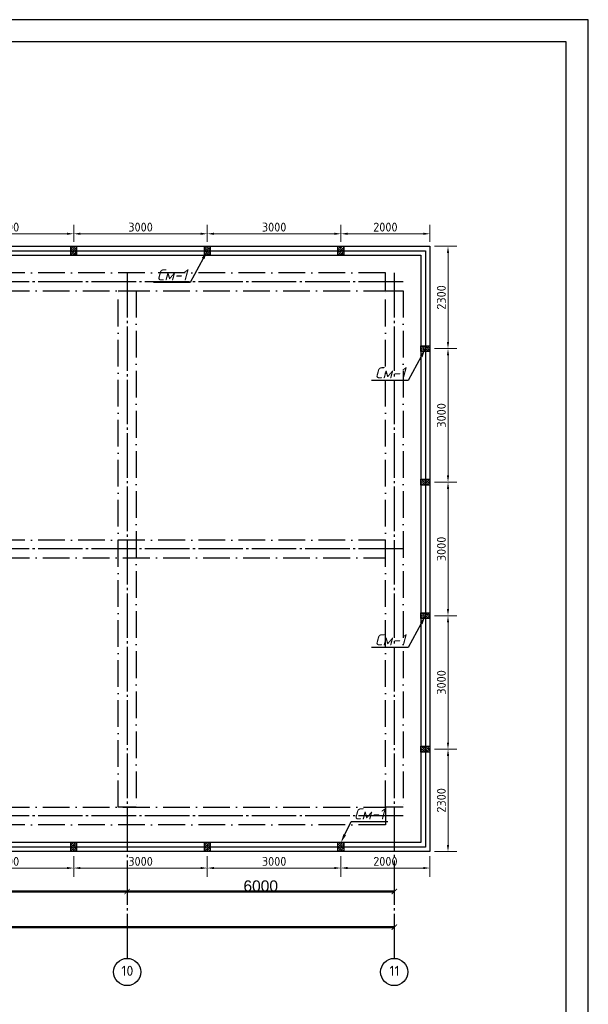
# Model space of a CAD drawing. Header units: millimetres. Extents: x -33345 to 4712671, y -3392 to 121473.
# Tile 988 of 1056: x 3853235 to 3866006, y 64378 to 86501. Entities that reach past the tile are written whole.
import ezdxf
from ezdxf import colors
from ezdxf.entities.mleader import LeaderData, LeaderLine
from ezdxf.math import Vec2, Vec3

# ---------------------------------------------------------------- set-up
doc = ezdxf.new("R2010")
doc.units = ezdxf.units.MM
for name, pattern in [('ACAD_ISO10W100', [18, 12, -3, 0, -3]), ('CENTER2', [28.575, 19.05, -3.175, 3.175, -3.175]), ('ГОСТ 2.303 5', [24, 20, -1.5, 1, -1.5])]:
    doc.linetypes.add(name, pattern=pattern)
doc.layers.add('.', color=7, linetype='Continuous', lineweight=15)
doc.layers.add('0.25', color=7, linetype='Continuous', lineweight=25)
for name, color, linetype in [('00-Axes', 1, 'CENTER2'), ('kcd_tx', 7, 'Continuous'), ('Цоколь', 7, 'Continuous')]:
    doc.layers.add(name, color=color, linetype=linetype)
doc.styles.add('ISOCPEUR', font='isocpeui.ttf', dxfattribs={"height": 300})
doc.styles.add('ISOCPEUR_1.00', font='isocpeui.ttf')
doc.styles.get("Standard").update_dxf_attribs({"font": 'arial.ttf'})
doc.styles.add('X-U-RW-01$0$StyleROMANS', font='GOTHIC.TTF')
doc.styles.add('Размерный_200', font='isocpeur.TTF', dxfattribs={"height": 200})
doc.dimstyles.new('200_стрелка', dxfattribs={"dimtxt": 200, "dimasz": 150, "dimexe": 200, "dimexo": 100, "dimgap": 50, "dimtad": 1, "dimdec": 0, "dimtxsty": 'Размерный_200', "dimcen": 250, "dimdle": 200, "dimclrd": 7, "dimclre": 7, "dimclrt": 7, "dimadec": 0, "dimazin": 0, "dimtfac": 1, "dimtdec": 0, "dimtmove": 1, "dimatfit": 3, "dimldrblk": 'DOTSMALL', "dimfxl": 200, "dimlwd": 5, "dimlwe": 5, "dimarcsym": 0})
doc.dimstyles.new('ISO-25$0', dxfattribs={"dimtxt": 300, "dimasz": 200, "dimexe": 100, "dimexo": 300, "dimgap": 50, "dimtad": 1, "dimdec": 0, "dimtxsty": 'Standard', "dimblk": 'OBLIQUE', "dimcen": 250, "dimadec": 0, "dimazin": 0, "dimtfac": 1, "dimtdec": 0, "dimtmove": 0, "dimatfit": 3, "dimldrblk": 'OBLIQUE', "dimfxl": 1.25, "dimarcsym": 0})

# ---------------------------------------------------------------- blocks, each defined once
blk = doc.blocks.new('*U282')
at = {"layer": '0.25', "color": 5, "linetype": 'Continuous', "lineweight": 25, "ltscale": 100}
blk.add_lwpolyline([(-72619, 0), (0, 0), (0, 42000), (-72619, 42000), (-72619, 0)], dxfattribs=at)
at = {"layer": '0.25', "color": 7, "linetype": 'Continuous', "lineweight": 30, "ltscale": 100}
blk.add_lwpolyline([(-70619, 500), (-500, 500), (-500, 41500), (-70619, 41500), (-70619, 500)], dxfattribs=at)
blk = doc.blocks.new('_ArchTick')
at = {"color": 0, "linetype": 'ByBlock', "const_width": 0.15}
blk.add_lwpolyline([(-0.5, -0.5), (0.5, 0.5)], dxfattribs=at)
blk = doc.blocks.new('*D17')
at = {"color": 0, "lineweight": -2, "transparency": 16777216}
for p, q in [((1076847, -1561152), (1076847, -1561151)), ((1076847, -1561152), (1082847, -1561152)), ((1082847, -1561152), (1082847, -1561151))]:
    blk.add_line(p, q, dxfattribs=at)
at = {"layer": 'Defpoints', "color": 0, "lineweight": 50, "transparency": 16777216}
for p in [(1076847, -1561152), (1082847, -1561152), (1082847, -1561152)]:
    blk.add_point(p, dxfattribs=at)
at = {"color": 0, "lineweight": -2, "transparency": 16777216, "xscale": 120, "yscale": 120, "zscale": 120, "rotation": 180}
blk.add_blockref('_ArchTick', (1076847, -1561152), dxfattribs=at)
at = {"color": 0, "lineweight": -2, "transparency": 16777216, "xscale": 120, "yscale": 120, "zscale": 120}
blk.add_blockref('_ArchTick', (1082847, -1561152), dxfattribs=at)
at = {"color": 0, "lineweight": 0, "transparency": 16777216, "insert": (1079847, -1561027), "char_height": 250, "attachment_point": 5}
blk.add_mtext('6000', dxfattribs=at)
blk = doc.blocks.new('_Oblique')
at = {"color": 0, "linetype": 'ByBlock', "lineweight": -2}
blk.add_line((-0.5, -0.5), (0.5, 0.5), dxfattribs=at)
blk = doc.blocks.new('*D18')
at = {"color": 0, "lineweight": -2, "transparency": 16777216}
for p, q in [((1082847, -1561152), (1082847, -1561151)), ((1082847, -1561152), (1088847, -1561152)), ((1088847, -1561152), (1088847, -1561151))]:
    blk.add_line(p, q, dxfattribs=at)
at = {"layer": 'Defpoints', "color": 0, "lineweight": 50, "transparency": 16777216}
for p in [(1082847, -1561152), (1088847, -1561152), (1088847, -1561152)]:
    blk.add_point(p, dxfattribs=at)
at = {"color": 0, "lineweight": -2, "transparency": 16777216, "xscale": 120, "yscale": 120, "zscale": 120, "rotation": 180}
blk.add_blockref('_ArchTick', (1082847, -1561152), dxfattribs=at)
at = {"color": 0, "lineweight": -2, "transparency": 16777216, "xscale": 120, "yscale": 120, "zscale": 120}
blk.add_blockref('_ArchTick', (1088847, -1561152), dxfattribs=at)
at = {"color": 0, "lineweight": 0, "transparency": 16777216, "insert": (1085847, -1561027), "char_height": 250, "attachment_point": 5}
blk.add_mtext('6000', dxfattribs=at)
blk = doc.blocks.new('*D44')
at = {"color": 0, "lineweight": -2, "transparency": 16777216}
for p, q in [((-36640, -739.375), (-36640, -738.75)), ((22760, -740), (-36640, -740)), ((22760, -739.375), (22760, -738.75))]:
    blk.add_line(p, q, dxfattribs=at)
at = {"layer": 'Defpoints', "color": 0, "lineweight": 0, "transparency": 16777216}
for p in [(-36640, -740), (-36640, -740), (22760, -740)]:
    blk.add_point(p, dxfattribs=at)
at = {"color": 0, "lineweight": -2, "transparency": 16777216, "xscale": 120, "yscale": 120, "zscale": 120, "rotation": 180}
blk.add_blockref('_ArchTick', (-36640, -740), dxfattribs=at)
at = {"color": 0, "lineweight": -2, "transparency": 16777216, "xscale": 120, "yscale": 120, "zscale": 120}
blk.add_blockref('_ArchTick', (22760, -740), dxfattribs=at)
at = {"color": 0, "lineweight": 0, "transparency": 16777216, "insert": (-6940, -614.375), "char_height": 250, "attachment_point": 5}
blk.add_mtext('59400', dxfattribs=at)
blk = doc.blocks.new('*D3627')
at = {"layer": 'Defpoints', "color": 0, "transparency": 16777216}
for p in [(3854448, 81691), (3851448, 81410, 0), (3854448, 81410, 0)]:
    blk.add_point(p, dxfattribs=at)
at = {"layer": 'kcd_tx', "color": 7, "linetype": 'Continuous', "lineweight": 5, "transparency": 16777216}
for p, q in [((3851448, 81510), (3851448, 81891)), ((3854448, 81510), (3854448, 81891)), ((3851598, 81691), (3854298, 81691))]:
    blk.add_line(p, q, dxfattribs=at)
at = {"layer": 'kcd_tx', "color": 7, "transparency": 16777216}
for points in [[(3851598, 81716), (3851598, 81666), (3851448, 81691)], [(3854298, 81716), (3854298, 81666), (3854448, 81691)]]:
    blk.add_solid(points, dxfattribs=at)
at = {"layer": 'kcd_tx', "color": 7, "lineweight": 30, "transparency": 16777216, "insert": (3852948, 81841), "char_height": 200, "attachment_point": 5, "style": 'Размерный_200'}
blk.add_mtext('3000', dxfattribs=at)
blk = doc.blocks.new('_DotSmall')
at = {"color": 0, "linetype": 'ByBlock', "const_width": 0.5}
blk.add_lwpolyline([(-0.0625, 0, 1), (0.0625, 0, 1)], format="xyb", close=True, dxfattribs=at)
blk = doc.blocks.new('*D3628')
at = {"layer": 'Defpoints', "color": 0, "transparency": 16777216}
for p in [(3857449, 81691), (3854448, 81410, 0), (3857449, 81410, 0)]:
    blk.add_point(p, dxfattribs=at)
at = {"layer": 'kcd_tx', "color": 7, "linetype": 'Continuous', "lineweight": 5, "transparency": 16777216}
for p, q in [((3854448, 81510), (3854448, 81891)), ((3857449, 81510), (3857449, 81891)), ((3854598, 81691), (3857299, 81691))]:
    blk.add_line(p, q, dxfattribs=at)
at = {"layer": 'kcd_tx', "color": 7, "transparency": 16777216}
for points in [[(3854598, 81716), (3854598, 81666), (3854448, 81691)], [(3857299, 81716), (3857299, 81666), (3857449, 81691)]]:
    blk.add_solid(points, dxfattribs=at)
at = {"layer": 'kcd_tx', "color": 7, "lineweight": 30, "transparency": 16777216, "insert": (3855949, 81841), "char_height": 200, "attachment_point": 5, "style": 'Размерный_200'}
blk.add_mtext('3000', dxfattribs=at)
blk = doc.blocks.new('*D3629')
at = {"layer": 'Defpoints', "color": 0, "transparency": 16777216}
for p in [(3860449, 81691), (3857449, 81410, 0), (3860449, 81410, 0)]:
    blk.add_point(p, dxfattribs=at)
at = {"layer": 'kcd_tx', "color": 7, "linetype": 'Continuous', "lineweight": 5, "transparency": 16777216}
for p, q in [((3857449, 81510), (3857449, 81891)), ((3860449, 81510), (3860449, 81891)), ((3857599, 81691), (3860299, 81691))]:
    blk.add_line(p, q, dxfattribs=at)
at = {"layer": 'kcd_tx', "color": 7, "transparency": 16777216}
for points in [[(3857599, 81716), (3857599, 81666), (3857449, 81691)], [(3860299, 81716), (3860299, 81666), (3860449, 81691)]]:
    blk.add_solid(points, dxfattribs=at)
at = {"layer": 'kcd_tx', "color": 7, "lineweight": 30, "transparency": 16777216, "insert": (3858949, 81841), "char_height": 200, "attachment_point": 5, "style": 'Размерный_200'}
blk.add_mtext('3000', dxfattribs=at)
blk = doc.blocks.new('*D3630')
at = {"layer": 'Defpoints', "color": 0, "transparency": 16777216}
for p in [(3862448, 81691), (3860449, 81410, 0), (3862448, 81410, 0)]:
    blk.add_point(p, dxfattribs=at)
at = {"layer": 'kcd_tx', "color": 7, "linetype": 'Continuous', "lineweight": 5, "transparency": 16777216}
for p, q in [((3860449, 81510), (3860449, 81891)), ((3862448, 81510), (3862448, 81891)), ((3860599, 81691), (3862298, 81691))]:
    blk.add_line(p, q, dxfattribs=at)
at = {"layer": 'kcd_tx', "color": 7, "transparency": 16777216}
for points in [[(3860599, 81716), (3860599, 81666), (3860449, 81691)], [(3862298, 81716), (3862298, 81666), (3862448, 81691)]]:
    blk.add_solid(points, dxfattribs=at)
at = {"layer": 'kcd_tx', "color": 7, "lineweight": 30, "transparency": 16777216, "insert": (3861448, 81841), "char_height": 200, "attachment_point": 5, "style": 'Размерный_200'}
blk.add_mtext('2000', dxfattribs=at)
blk = doc.blocks.new('*D3631')
at = {"layer": 'Defpoints', "color": 0, "transparency": 16777216}
for p in [(3862448, 81410, 0), (3862448, 79110), (3862855, 79110)]:
    blk.add_point(p, dxfattribs=at)
at = {"layer": 'kcd_tx', "color": 7, "linetype": 'Continuous', "lineweight": 5, "transparency": 16777216}
for p, q in [((3862548, 81410), (3863055, 81410)), ((3862855, 81260), (3862855, 79260)), ((3862548, 79110), (3863055, 79110))]:
    blk.add_line(p, q, dxfattribs=at)
at = {"layer": 'kcd_tx', "color": 7, "transparency": 16777216}
for points in [[(3862830, 81260), (3862880, 81260), (3862855, 81410)], [(3862830, 79260), (3862880, 79260), (3862855, 79110)]]:
    blk.add_solid(points, dxfattribs=at)
at = {"layer": 'kcd_tx', "color": 7, "lineweight": 30, "transparency": 16777216, "insert": (3862705, 80260), "char_height": 200, "attachment_point": 5, "rotation": 90, "style": 'Размерный_200'}
blk.add_mtext('2300', dxfattribs=at)
blk = doc.blocks.new('*D3632')
at = {"layer": 'Defpoints', "color": 0, "transparency": 16777216}
for p in [(3862448, 79110), (3862448, 76110), (3862855, 76110)]:
    blk.add_point(p, dxfattribs=at)
at = {"layer": 'kcd_tx', "color": 7, "linetype": 'Continuous', "lineweight": 5, "transparency": 16777216}
for p, q in [((3862548, 79110), (3863055, 79110)), ((3862855, 78960), (3862855, 76260)), ((3862548, 76110), (3863055, 76110))]:
    blk.add_line(p, q, dxfattribs=at)
at = {"layer": 'kcd_tx', "color": 7, "transparency": 16777216}
for points in [[(3862830, 78960), (3862880, 78960), (3862855, 79110)], [(3862830, 76260), (3862880, 76260), (3862855, 76110)]]:
    blk.add_solid(points, dxfattribs=at)
at = {"layer": 'kcd_tx', "color": 7, "lineweight": 30, "transparency": 16777216, "insert": (3862705, 77610), "char_height": 200, "attachment_point": 5, "rotation": 90, "style": 'Размерный_200'}
blk.add_mtext('3000', dxfattribs=at)
blk = doc.blocks.new('*D3633')
at = {"layer": 'Defpoints', "color": 0, "transparency": 16777216}
for p in [(3862448, 76110), (3862448, 73110), (3862855, 73110)]:
    blk.add_point(p, dxfattribs=at)
at = {"layer": 'kcd_tx', "color": 7, "linetype": 'Continuous', "lineweight": 5, "transparency": 16777216}
for p, q in [((3862548, 76110), (3863055, 76110)), ((3862855, 75960), (3862855, 73260)), ((3862548, 73110), (3863055, 73110))]:
    blk.add_line(p, q, dxfattribs=at)
at = {"layer": 'kcd_tx', "color": 7, "transparency": 16777216}
for points in [[(3862830, 75960), (3862880, 75960), (3862855, 76110)], [(3862830, 73260), (3862880, 73260), (3862855, 73110)]]:
    blk.add_solid(points, dxfattribs=at)
at = {"layer": 'kcd_tx', "color": 7, "lineweight": 30, "transparency": 16777216, "insert": (3862705, 74610), "char_height": 200, "attachment_point": 5, "rotation": 90, "style": 'Размерный_200'}
blk.add_mtext('3000', dxfattribs=at)
blk = doc.blocks.new('*D3634')
at = {"layer": 'Defpoints', "color": 0, "transparency": 16777216}
for p in [(3862448, 73110), (3862448, 70110), (3862855, 70110)]:
    blk.add_point(p, dxfattribs=at)
at = {"layer": 'kcd_tx', "color": 7, "linetype": 'Continuous', "lineweight": 5, "transparency": 16777216}
for p, q in [((3862548, 73110), (3863055, 73110)), ((3862855, 72960), (3862855, 70260)), ((3862548, 70110), (3863055, 70110))]:
    blk.add_line(p, q, dxfattribs=at)
at = {"layer": 'kcd_tx', "color": 7, "transparency": 16777216}
for points in [[(3862830, 72960), (3862880, 72960), (3862855, 73110)], [(3862830, 70260), (3862880, 70260), (3862855, 70110)]]:
    blk.add_solid(points, dxfattribs=at)
at = {"layer": 'kcd_tx', "color": 7, "lineweight": 30, "transparency": 16777216, "insert": (3862705, 71610), "char_height": 200, "attachment_point": 5, "rotation": 90, "style": 'Размерный_200'}
blk.add_mtext('3000', dxfattribs=at)
blk = doc.blocks.new('*D3635')
at = {"layer": 'Defpoints', "color": 0, "transparency": 16777216}
for p in [(3862448, 70110), (3862448, 67810, 0), (3862855, 67810)]:
    blk.add_point(p, dxfattribs=at)
at = {"layer": 'kcd_tx', "color": 7, "linetype": 'Continuous', "lineweight": 5, "transparency": 16777216}
for p, q in [((3862548, 70110), (3863055, 70110)), ((3862855, 69960), (3862855, 67960)), ((3862548, 67810), (3863055, 67810))]:
    blk.add_line(p, q, dxfattribs=at)
at = {"layer": 'kcd_tx', "color": 7, "transparency": 16777216}
for points in [[(3862830, 69960), (3862880, 69960), (3862855, 70110)], [(3862830, 67960), (3862880, 67960), (3862855, 67810)]]:
    blk.add_solid(points, dxfattribs=at)
at = {"layer": 'kcd_tx', "color": 7, "lineweight": 30, "transparency": 16777216, "insert": (3862705, 68960), "char_height": 200, "attachment_point": 5, "rotation": 90, "style": 'Размерный_200'}
blk.add_mtext('2300', dxfattribs=at)
blk = doc.blocks.new('*D3636')
at = {"layer": 'Defpoints', "color": 0, "transparency": 16777216}
for p in [(3860449, 67810, 0), (3862448, 67810, 0), (3860449, 67440)]:
    blk.add_point(p, dxfattribs=at)
at = {"layer": 'kcd_tx', "color": 7, "linetype": 'Continuous', "lineweight": 5, "transparency": 16777216}
for p, q in [((3860449, 67710), (3860449, 67240)), ((3862448, 67710), (3862448, 67240)), ((3862298, 67440), (3860599, 67440))]:
    blk.add_line(p, q, dxfattribs=at)
at = {"layer": 'kcd_tx', "color": 7, "transparency": 16777216}
for points in [[(3860599, 67465), (3860599, 67415), (3860449, 67440)], [(3862298, 67465), (3862298, 67415), (3862448, 67440)]]:
    blk.add_solid(points, dxfattribs=at)
at = {"layer": 'kcd_tx', "color": 7, "lineweight": 30, "transparency": 16777216, "insert": (3861448, 67590), "char_height": 200, "attachment_point": 5, "style": 'Размерный_200'}
blk.add_mtext('2000', dxfattribs=at)
blk = doc.blocks.new('*D3637')
at = {"layer": 'Defpoints', "color": 0, "transparency": 16777216}
for p in [(3857449, 67810, 0), (3860449, 67810, 0), (3857449, 67440)]:
    blk.add_point(p, dxfattribs=at)
at = {"layer": 'kcd_tx', "color": 7, "linetype": 'Continuous', "lineweight": 5, "transparency": 16777216}
for p, q in [((3857449, 67710), (3857449, 67240)), ((3860449, 67710), (3860449, 67240)), ((3860299, 67440), (3857599, 67440))]:
    blk.add_line(p, q, dxfattribs=at)
at = {"layer": 'kcd_tx', "color": 7, "transparency": 16777216}
for points in [[(3857599, 67465), (3857599, 67415), (3857449, 67440)], [(3860299, 67465), (3860299, 67415), (3860449, 67440)]]:
    blk.add_solid(points, dxfattribs=at)
at = {"layer": 'kcd_tx', "color": 7, "lineweight": 30, "transparency": 16777216, "insert": (3858949, 67590), "char_height": 200, "attachment_point": 5, "style": 'Размерный_200'}
blk.add_mtext('3000', dxfattribs=at)
blk = doc.blocks.new('*D3638')
at = {"layer": 'Defpoints', "color": 0, "transparency": 16777216}
for p in [(3854448, 67810, 0), (3857449, 67810, 0), (3854448, 67440)]:
    blk.add_point(p, dxfattribs=at)
at = {"layer": 'kcd_tx', "color": 7, "linetype": 'Continuous', "lineweight": 5, "transparency": 16777216}
for p, q in [((3854448, 67710), (3854448, 67240)), ((3857449, 67710), (3857449, 67240)), ((3857299, 67440), (3854598, 67440))]:
    blk.add_line(p, q, dxfattribs=at)
at = {"layer": 'kcd_tx', "color": 7, "transparency": 16777216}
for points in [[(3854598, 67465), (3854598, 67415), (3854448, 67440)], [(3857299, 67465), (3857299, 67415), (3857449, 67440)]]:
    blk.add_solid(points, dxfattribs=at)
at = {"layer": 'kcd_tx', "color": 7, "lineweight": 30, "transparency": 16777216, "insert": (3855949, 67590), "char_height": 200, "attachment_point": 5, "style": 'Размерный_200'}
blk.add_mtext('3000', dxfattribs=at)
blk = doc.blocks.new('*D3639')
at = {"layer": 'Defpoints', "color": 0, "transparency": 16777216}
for p in [(3851448, 67810, 0), (3854448, 67810, 0), (3851448, 67440)]:
    blk.add_point(p, dxfattribs=at)
at = {"layer": 'kcd_tx', "color": 7, "linetype": 'Continuous', "lineweight": 5, "transparency": 16777216}
for p, q in [((3851448, 67710), (3851448, 67240)), ((3854448, 67710), (3854448, 67240)), ((3854298, 67440), (3851598, 67440))]:
    blk.add_line(p, q, dxfattribs=at)
at = {"layer": 'kcd_tx', "color": 7, "transparency": 16777216}
for points in [[(3851598, 67465), (3851598, 67415), (3851448, 67440)], [(3854298, 67465), (3854298, 67415), (3854448, 67440)]]:
    blk.add_solid(points, dxfattribs=at)
at = {"layer": 'kcd_tx', "color": 7, "lineweight": 30, "transparency": 16777216, "insert": (3852948, 67590), "char_height": 200, "attachment_point": 5, "style": 'Размерный_200'}
blk.add_mtext('3000', dxfattribs=at)
blk = doc.blocks.new('fgfgfgfgggffrw')
at = {"layer": '00-Axes', "color": 251, "linetype": 'ГОСТ 2.303 5', "ltscale": 50, "true_color": 0x636466}
for points in [[(16760, 13960), (16760, -1440)], [(22760, 13960), (22760, -1440)], [(22960, 13760), (-41640, 13760)], [(22960, 7760), (-41640, 7760)], [(22960, 1760), (-41640, 1760)]]:
    blk.add_lwpolyline(points, dxfattribs=at)
at = {"layer": '00-Axes', "color": 219, "linetype": 'ByBlock', "ltscale": 100, "true_color": 0x642165}
for centre in [(16760, -1746), (22760, -1746)]:
    blk.add_circle(centre, 306, dxfattribs=at)
at = {"layer": '00-Axes', "color": 219, "linetype": 'ByBlock', "ltscale": 100, "true_color": 0x642165, "char_height": 226.059, "attachment_point": 1, "style": 'ISOCPEUR_1.00'}
for s, insert in [('\\pxqc;{\\fISOCPEUR|b0|i0|c204|p34;10}', (16378.8, -1606.2)), ('\\pxqc;{\\fISOCPEUR|b0|i0|c204|p34;11}', (22378.8, -1606.2))]:
    blk.add_mtext_dynamic_manual_height_columns(s, width=772.479, gutter_width=706.4, heights=[0], dxfattribs=dict(at, insert=insert))
at = {"color": 18, "lineweight": 0, "true_color": 0x000000}
for base, p1, p2, picture, middle in [((16760, 60), (10760, 60), (16760, 60), '*D17', (13760, 185.6)), ((22760, 60), (16760, 60), (22760, 60), '*D18', (19760, 185.6))]:
    dim = blk.add_linear_dim(base=base, p1=p1, p2=p2, dimstyle='ISO-25$0', dxfattribs=at)
    dim.commit()
    dim.dimension.update_dxf_attribs({"geometry": picture, "text_midpoint": middle, "insert": (-1066086.8, 1561212.4)})
dim = blk.add_linear_dim(base=(-36640, -740), p1=(22760, -740), p2=(-36640, -740), dimstyle='ISO-25$0', dxfattribs=at)
dim.commit()
dim.dimension.update_dxf_attribs({"geometry": '*D44', "text_midpoint": (-6940, -614.4)})

msp = doc.modelspace()

# ---------------------------------------------------------------- hatches: boundary and pattern name
at = {"layer": 'Цоколь', "lineweight": 0}
h = msp.add_hatch(dxfattribs=at)
h.set_pattern_fill('ANSI36', color=256, scale=10)
h.set_pattern_definition([(45, (-1557.61, -1455798.857), (16.83798023, 61.73926083), [79.375, -15.875, 0, -15.875])])
h.paths.add_polyline_path([(3854383.495, 81410.219), (3854513.495, 81410.219), (3854513.495, 81210.219), (3854383.495, 81210.219)])
h = msp.add_hatch(dxfattribs=at)
h.set_pattern_fill('ANSI36', color=256, scale=10)
h.set_pattern_definition([(45, (1442.41, -1455798.857), (16.83798023, 61.73926083), [79.375, -15.875, 0, -15.875])])
h.paths.add_polyline_path([(3857383.513, 81410.219), (3857513.513, 81410.219), (3857513.513, 81210.219), (3857383.513, 81210.219)])
h = msp.add_hatch(dxfattribs=at)
h.set_pattern_fill('ANSI36', color=256, scale=10)
h.set_pattern_definition([(45, (4442.427, -1455798.857), (16.83798023, 61.73926083), [79.375, -15.875, 0, -15.875])])
h.paths.add_polyline_path([(3860383.532, 81410.219), (3860513.532, 81410.219), (3860513.532, 81210.219), (3860383.532, 81210.219)])
h = msp.add_hatch(dxfattribs=at)
h.set_pattern_fill('ANSI36', color=256, scale=10, angle=-90)
h.set_pattern_definition([(315, (2325239.082, 3935116.324), (61.73926083, -16.83798023), [79.375, -15.875, 0, -15.875])])
h.paths.add_polyline_path([(3862448.157, 79175.219), (3862448.157, 79045.219), (3862248.157, 79045.219), (3862248.157, 79175.219)])
h = msp.add_hatch(dxfattribs=at)
h.set_pattern_fill('ANSI36', color=256, scale=10, angle=-90)
h.set_pattern_definition([(315, (2325239.082, 3932116.324), (61.73926083, -16.83798023), [79.375, -15.875, 0, -15.875])])
h.paths.add_polyline_path([(3862448.157, 76175.219), (3862448.157, 76045.219), (3862248.157, 76045.219), (3862248.157, 76175.219)])
h = msp.add_hatch(dxfattribs=at)
h.set_pattern_fill('ANSI36', color=256, scale=10, angle=-90)
h.set_pattern_definition([(315, (2325239.082, 3929116.324), (61.73926083, -16.83798023), [79.375, -15.875, 0, -15.875])])
h.paths.add_polyline_path([(3862448.157, 73175.219), (3862448.157, 73045.219), (3862248.157, 73045.219), (3862248.157, 73175.219)])
h = msp.add_hatch(dxfattribs=at)
h.set_pattern_fill('ANSI36', color=256, scale=10, angle=-90)
h.set_pattern_definition([(315, (2325239.082, 3926116.324), (61.73926083, -16.83798023), [79.375, -15.875, 0, -15.875])])
h.paths.add_polyline_path([(3862448.157, 70175.219), (3862448.157, 70045.219), (3862248.157, 70045.219), (3862248.157, 70175.219)])
h = msp.add_hatch(dxfattribs=at)
h.set_pattern_fill('ANSI36', color=256, scale=10)
h.set_pattern_definition([(45, (-1557.61, -1469198.857), (16.83798023, 61.73926083), [79.375, -15.875, 0, -15.875])])
h.paths.add_polyline_path([(3854383.495, 68010.219), (3854513.495, 68010.219), (3854513.495, 67810.219), (3854383.495, 67810.219)])
h = msp.add_hatch(dxfattribs=at)
h.set_pattern_fill('ANSI36', color=256, scale=10)
h.set_pattern_definition([(45, (1442.41, -1469198.857), (16.83798023, 61.73926083), [79.375, -15.875, 0, -15.875])])
h.paths.add_polyline_path([(3857383.513, 68010.219), (3857513.513, 68010.219), (3857513.513, 67810.219), (3857383.513, 67810.219)])
h = msp.add_hatch(dxfattribs=at)
h.set_pattern_fill('ANSI36', color=256, scale=10)
h.set_pattern_definition([(45, (4442.427, -1469198.857), (16.83798023, 61.73926083), [79.375, -15.875, 0, -15.875])])
h.paths.add_polyline_path([(3860383.532, 68010.219), (3860513.532, 68010.219), (3860513.532, 67810.219), (3860383.532, 67810.219)])

# ---------------------------------------------------------------- linework, layer by layer
at = {"color": 177, "lineweight": 30, "true_color": 0x293189, "elevation": -0.004}
for points in [[(3801448.157, 81410.219), (3862448.157, 81410.219), (3862448.157, 67810.219), (3801448.157, 67810.219)], [(3801648.157, 81210.219), (3862248.157, 81210.219), (3862248.157, 68010.219), (3801648.157, 68010.219)]]:
    msp.add_lwpolyline(points, close=True, dxfattribs=at)
at = {"color": 6, "lineweight": 30, "elevation": -0.004}
msp.add_lwpolyline([(3801548.157, 81310.219), (3862348.157, 81310.219), (3862348.157, 67910.219), (3801548.157, 67910.219)], close=True, dxfattribs=at)
at = {"color": 219, "lineweight": 30, "true_color": 0x642165}
for points, elevation in [([(3854383.495, 81410.219), (3854513.495, 81410.219), (3854513.495, 81210.219), (3854383.495, 81210.219)], -0.071), ([(3857383.513, 81410.219), (3857513.513, 81410.219), (3857513.513, 81210.219), (3857383.513, 81210.219)], -0.075), ([(3860383.532, 81410.219), (3860513.532, 81410.219), (3860513.532, 81210.219), (3860383.532, 81210.219)], -0.079), ([(3854383.495, 68010.219), (3854513.495, 68010.219), (3854513.495, 67810.219), (3854383.495, 67810.219)], -0.071), ([(3857383.513, 68010.219), (3857513.513, 68010.219), (3857513.513, 67810.219), (3857383.513, 67810.219)], -0.075), ([(3860383.532, 68010.219), (3860513.532, 68010.219), (3860513.532, 67810.219), (3860383.532, 67810.219)], -0.079)]:
    msp.add_lwpolyline(points, close=True, dxfattribs=dict(at, elevation=elevation))
at = {"color": 177, "linetype": 'ACAD_ISO10W100', "ltscale": 50, "true_color": 0x293189, "elevation": -0.004}
for points in [[(3802448.157, 80410.219), (3861448.157, 80410.219), (3861448.157, 80810.219), (3802448.157, 80810.219)], [(3855848.157, 68810.219), (3855448.157, 68810.219), (3855448.157, 80410.219), (3855848.157, 80410.219)], [(3861448.157, 80410.219), (3861848.157, 80410.219), (3861848.157, 68810.219), (3861448.157, 68810.219)], [(3802448.157, 74410.219), (3861448.157, 74410.219), (3861448.157, 74810.219), (3802448.157, 74810.219)], [(3861448.157, 68410.219), (3802448.157, 68410.219), (3802448.157, 68810.219), (3861448.157, 68810.219)]]:
    msp.add_lwpolyline(points, close=True, dxfattribs=at)
at = {"color": 219, "lineweight": 30, "true_color": 0x642165}
for points in [[(3862448.157, 79175.219), (3862448.157, 79045.219), (3862248.157, 79045.219), (3862248.157, 79175.219)], [(3862448.157, 76175.219), (3862448.157, 76045.219), (3862248.157, 76045.219), (3862248.157, 76175.219)], [(3862448.157, 73175.219), (3862448.157, 73045.219), (3862248.157, 73045.219), (3862248.157, 73175.219)], [(3862448.157, 70175.219), (3862448.157, 70045.219), (3862248.157, 70045.219), (3862248.157, 70175.219)]]:
    msp.add_lwpolyline(points, close=True, dxfattribs=at)

# ---------------------------------------------------------------- block references
at = {"color": 244, "lineweight": 50, "true_color": 0x991b1e}
msp.add_blockref('fgfgfgfgggffrw', (3838888.157, 66850.219, -0.004), dxfattribs=at)
at = {"layer": '0.25', "ltscale": 100, "transparency": 33554687}
msp.add_blockref('*U282', (3866006.128, 44501.326), dxfattribs=at)

# ---------------------------------------------------------------- texts
at = {"layer": '.', "char_height": 300, "attachment_point": 1, "style": 'X-U-RW-01$0$StyleROMANS'}
for s, insert, width in [('\\pi1269.0585;{\\LАрматурная сетка СГ-1\\P\\pi288.19514;}(разработана на 1 пог.м. длины)', (3758878.772, 71756.199, -2718483), 7399.29987), ('\\pi1358.97214;{\\LАрматурная сетка СГ-2\\P\\pi418.08158;}(разработана на 1 пог.м. длины)', (3775335.782, 71495.041, -2718483), 7659.07275)]:
    msp.add_mtext(s, dxfattribs=dict(at, insert=insert, width=width))

# ---------------------------------------------------------------- dimensions: what is measured, and where the dimension line sits
at = {"layer": 'kcd_tx', "color": 6, "lineweight": 30}
for base, p1, p2, picture, middle in [((3854448.495, 81691.212), (3851448.476, 81410.219, -0.067), (3854448.495, 81410.219, -0.071), '*D3627', (3852948.485, 81841.212)), ((3857448.513, 81691.212), (3854448.495, 81410.219, -0.071), (3857448.513, 81410.219, -0.075), '*D3628', (3855948.504, 81841.212)), ((3860448.532, 81691.212), (3857448.513, 81410.219, -0.075), (3860448.532, 81410.219, -0.079), '*D3629', (3858948.523, 81841.212)), ((3862448.157, 81691.212), (3860448.532, 81410.219, -0.079), (3862448.157, 81410.219, -0.004), '*D3630', (3861448.345, 81841.212)), ((3851448.476, 67440.148), (3854448.495, 67810.219, -0.071), (3851448.476, 67810.219, -0.067), '*D3639', (3852948.485, 67590.148)), ((3854448.495, 67440.148), (3857448.513, 67810.219, -0.075), (3854448.495, 67810.219, -0.071), '*D3638', (3855948.504, 67590.148)), ((3857448.513, 67440.148), (3860448.532, 67810.219, -0.079), (3857448.513, 67810.219, -0.075), '*D3637', (3858948.523, 67590.148)), ((3860448.532, 67440.148), (3862448.157, 67810.219, -0.004), (3860448.532, 67810.219, -0.079), '*D3636', (3861448.345, 67590.148))]:
    dim = msp.add_linear_dim(base=base, p1=p1, p2=p2, dimstyle='200_стрелка', dxfattribs=at)
    dim.commit()
    dim.dimension.update_dxf_attribs({"geometry": picture, "text_midpoint": middle})
for base, p1, p2, picture, middle in [((3862854.746, 79110.219), (3862448.157, 81410.219, -0.004), (3862448.157, 79110.219), '*D3631', (3862704.746, 80260.219)), ((3862854.746, 76110.219), (3862448.157, 79110.219), (3862448.157, 76110.219), '*D3632', (3862704.746, 77610.219)), ((3862854.746, 73110.219), (3862448.157, 76110.219), (3862448.157, 73110.219), '*D3633', (3862704.746, 74610.219)), ((3862854.746, 70110.219), (3862448.157, 73110.219), (3862448.157, 70110.219), '*D3634', (3862704.746, 71610.219)), ((3862854.746, 67810.219), (3862448.157, 70110.219), (3862448.157, 67810.219, -0.004), '*D3635', (3862704.746, 68960.219))]:
    dim = msp.add_linear_dim(base=base, p1=p1, p2=p2, angle=90, dimstyle='200_стрелка', dxfattribs=at)
    dim.commit()
    dim.dimension.update_dxf_attribs({"geometry": picture, "text_midpoint": middle})

# ---------------------------------------------------------------- leaders
at = {"ltscale": 1000, "transparency": 33554687}
ml = msp.add_multileader_mtext('Standard', dxfattribs=at)
ml.set_content('См-1', color=256, style='ISOCPEUR')
ml.set_leader_properties(color=256)
ml.build(insert=Vec2(0, 0))
ml.multileader.update_dxf_attribs({"text_left_attachment_type": 6, "text_right_attachment_type": 6, "dogleg_length": 1, "arrow_head_size": 200})
ctx = ml.context
ctx.base_point, ctx.char_height, ctx.arrow_head_size, ctx.landing_gap_size, ctx.plane_origin = Vec3(3856251.219, 80593.791, -0.075), 250, 200, 50, Vec3(3857954.313, 85079.452, -0.075)
ctx.left_attachment, ctx.right_attachment, ctx.text_align_type = 6, 6, 1
notes = []
notes.append((ctx, [(1, (1, 1, 0), (3857063.962, 80593.791, -0.075), (-1, 0), 1, [(0, [(3857448.513, 81310.219, -0.075)], 0, [])])]))
ctx.mtext.insert, ctx.mtext.alignment, ctx.mtext.flow_direction = Vec3(3856657.09, 80893.791, -0.075), 2, 5
ml = msp.add_multileader_mtext('Standard', dxfattribs=at)
ml.set_content('См-1', color=256, style='ISOCPEUR')
ml.set_leader_properties(color=256)
ml.build(insert=Vec2(0, 0))
ml.multileader.update_dxf_attribs({"text_left_attachment_type": 6, "text_right_attachment_type": 6, "dogleg_length": 1, "arrow_head_size": 200})
ctx = ml.context
ctx.base_point, ctx.char_height, ctx.arrow_head_size, ctx.landing_gap_size, ctx.plane_origin = Vec3(3861150.863, 78393.791), 250, 200, 50, Vec3(3862853.957, 82879.452)
ctx.left_attachment, ctx.right_attachment, ctx.text_align_type = 6, 6, 1
notes.append((ctx, [(1, (1, 1, 0), (3861963.606, 78393.791), (-1, 0), 1, [(0, [(3862348.157, 79110.219)], 0, [])])]))
ctx.mtext.insert, ctx.mtext.alignment, ctx.mtext.flow_direction = Vec3(3861556.734, 78693.791), 2, 5
ml = msp.add_multileader_mtext('Standard', dxfattribs=at)
ml.set_content('См-1', color=256, style='ISOCPEUR')
ml.set_leader_properties(color=256)
ml.build(insert=Vec2(0, 0))
ml.multileader.update_dxf_attribs({"text_left_attachment_type": 6, "text_right_attachment_type": 6, "dogleg_length": 1, "arrow_head_size": 200})
ctx = ml.context
ctx.base_point, ctx.char_height, ctx.arrow_head_size, ctx.landing_gap_size, ctx.plane_origin = Vec3(3861150.863, 72393.791), 250, 200, 50, Vec3(3862853.957, 76879.452)
ctx.left_attachment, ctx.right_attachment, ctx.text_align_type = 6, 6, 1
notes.append((ctx, [(1, (1, 1, 0), (3861963.606, 72393.791), (-1, 0), 1, [(0, [(3862348.157, 73110.219)], 0, [])])]))
ctx.mtext.insert, ctx.mtext.alignment, ctx.mtext.flow_direction = Vec3(3861556.734, 72693.791), 2, 5
ml = msp.add_multileader_mtext('Standard', dxfattribs=at)
ml.set_content('См-1', color=256, style='ISOCPEUR')
ml.set_leader_properties(color=256)
ml.build(insert=Vec2(0, 0))
ml.multileader.update_dxf_attribs({"text_left_attachment_type": 6, "text_right_attachment_type": 6, "dogleg_length": 1, "arrow_head_size": 200})
ctx = ml.context
ctx.base_point, ctx.char_height, ctx.arrow_head_size, ctx.landing_gap_size, ctx.plane_origin = Vec3(3860680.044, 68482.289, -0.079), 250, 200, 50, Vec3(3860954.332, 71779.452, -0.079)
ctx.left_attachment, ctx.right_attachment, ctx.text_align_type = 6, 6, 1
notes.append((ctx, [(0, (1, 1, 0), (3860679.044, 68482.289, -0.079), (1, 0), 1, [(0, [(3860448.532, 68010.219, -0.079)], 0, [])])]))
ctx.mtext.insert, ctx.mtext.alignment, ctx.mtext.flow_direction = Vec3(3861085.915, 68782.289, -0.079), 2, 5
for ctx, leaders in notes:
    for number, flags, end, landing, length, lines in leaders:
        leader = LeaderData()
        leader.index, (leader.has_last_leader_line, leader.has_dogleg_vector, leader.attachment_direction) = number, flags
        leader.last_leader_point, leader.dogleg_vector, leader.dogleg_length = Vec3(end), Vec3(landing), length
        for number, points, colour, breaks in lines:
            line = LeaderLine()
            line.index, line.vertices, line.color, line.breaks = number, Vec3.list(points), colors.encode_raw_color(colour), breaks
            leader.lines.append(line)
        ctx.leaders.append(leader)

doc.saveas('drawing.dxf')
